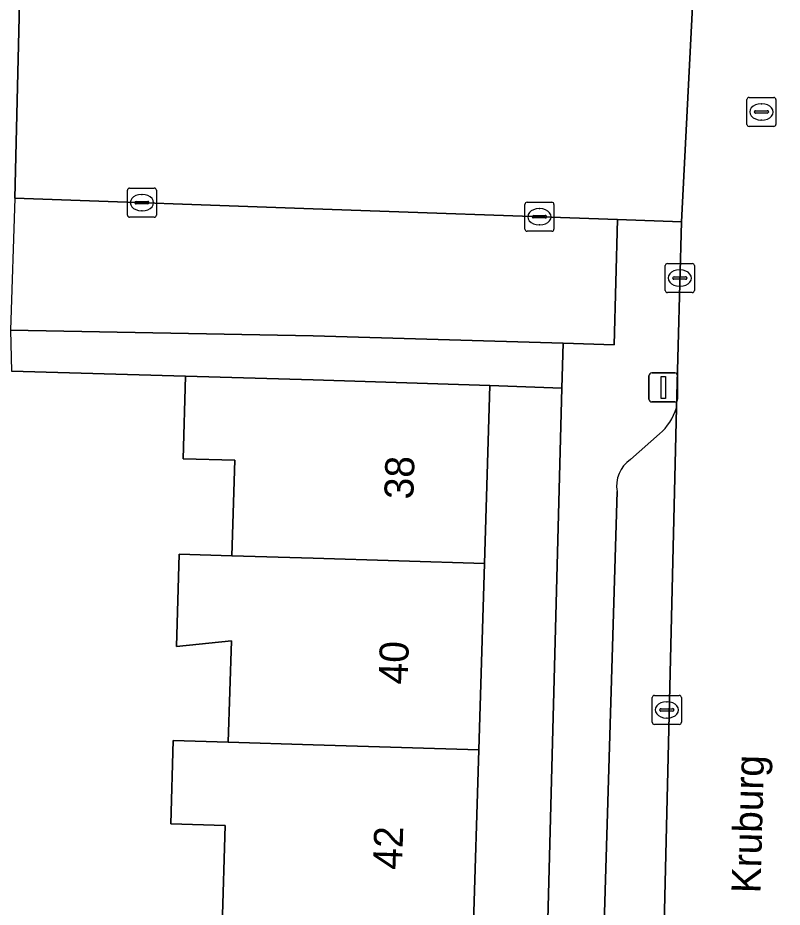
# Model space of a CAD drawing. Extents: x 162082 to 163401, y 388089 to 388636.
# Drawn here: x 162489.83 to 162516.16, y 388217.6 to 388248.21 of the extents above; entities that cross this region are included whole.
import ezdxf

# ---------------------------------------------------------------- set-up
doc = ezdxf.new("R2010")
doc.units = 0
for name, color, linetype in [('IMGEO_Erf', 7, 'Continuous'), ('IMGEO_Kolk', 7, 'Continuous'), ('IMGEO_Lichtmast', 7, 'Continuous'), ('IMGEO_Muur', 7, 'Continuous'), ('IMGEO_Openbare_ruimte_label', 7, 'Continuous'), ('IMGEO_Pand', 7, 'Continuous'), ('IMGEO_Pand_nummerreeks', 7, 'Continuous'), ('IMGEO_Parkeervlak_open', 7, 'Continuous'), ('IMGEO_Rijbaan_lokaal_open', 7, 'Continuous'), ('IMGEO_Rioolput', 7, 'Continuous'), ('IMGEO_Voetpad_open', 7, 'Continuous')]:
    doc.layers.add(name, color=color, linetype=linetype)

msp = doc.modelspace()

# ---------------------------------------------------------------- linework, layer by layer
at = {"layer": 'IMGEO_Erf'}
for points in [[(162496.862, 388216.945), (162496.967, 388220.408), (162495.096, 388220.465), (162495.183, 388223.334), (162497.078, 388223.277), (162497.184, 388226.761), (162495.292, 388226.565), (162495.389, 388229.749), (162497.205, 388229.694), (162497.305, 388232.982), (162495.523, 388233.036), (162495.61, 388235.878), (162489.614, 388236.045)], [(162507.697, 388202.352), (162508.569, 388235.464), (162506.089, 388235.56), (162505.903, 388229.429), (162505.708, 388223.014), (162505.515, 388216.682)]]:
    msp.add_lwpolyline(points, dxfattribs=at)
at = {"layer": 'IMGEO_Kolk'}
for p, q in [((162493.679, 388242.35), (162494.531, 388242.35)), ((162493.604, 388241.424), (162493.604, 388242.276)), ((162494.092, 388242.13), (162494.117, 388242.13)), ((162494.605, 388242.276), (162494.605, 388241.424)), ((162493.863, 388241.844), (162493.863, 388241.856)), ((162494.301, 388241.807), (162493.903, 388241.807)), ((162493.906, 388241.893), (162494.304, 388241.893)), ((162494.347, 388241.856), (162494.347, 388241.844)), ((162507.294, 388240.939), (162507.294, 388241.791)), ((162507.369, 388241.865), (162508.221, 388241.865)), ((162508.295, 388241.791), (162508.295, 388240.939)), ((162494.115, 388241.57), (162494.09, 388241.57)), ((162507.596, 388241.408), (162507.994, 388241.408)), ((162507.782, 388241.645), (162507.807, 388241.645)), ((162494.531, 388241.35), (162493.679, 388241.35)), ((162507.553, 388241.359), (162507.553, 388241.371)), ((162507.991, 388241.322), (162507.593, 388241.322)), ((162508.037, 388241.371), (162508.037, 388241.359)), ((162508.221, 388240.865), (162507.369, 388240.865)), ((162507.805, 388241.085), (162507.78, 388241.085)), ((162512.129, 388238.829), (162512.129, 388239.681)), ((162512.204, 388239.755), (162513.056, 388239.755)), ((162513.13, 388239.681), (162513.13, 388238.829)), ((162512.388, 388239.249), (162512.388, 388239.261)), ((162512.431, 388239.298), (162512.829, 388239.298)), ((162512.617, 388239.535), (162512.642, 388239.535)), ((162512.872, 388239.261), (162512.872, 388239.249)), ((162512.826, 388239.212), (162512.428, 388239.212)), ((162512.64, 388238.975), (162512.615, 388238.975)), ((162513.056, 388238.755), (162512.204, 388238.755)), ((162511.756, 388224.887), (162512.608, 388224.887)), ((162511.681, 388223.961), (162511.681, 388224.813)), ((162512.169, 388224.667), (162512.194, 388224.667)), ((162512.682, 388224.813), (162512.682, 388223.961)), ((162511.94, 388224.381), (162511.94, 388224.393)), ((162512.378, 388224.344), (162511.98, 388224.344)), ((162511.983, 388224.43), (162512.381, 388224.43)), ((162512.424, 388224.393), (162512.424, 388224.381)), ((162512.192, 388224.107), (162512.167, 388224.107)), ((162512.608, 388223.887), (162511.756, 388223.887))]:
    msp.add_line(p, q, dxfattribs=at)
for points in [[(162493.679, 388242.35), (162494.531, 388242.35)], [(162493.604, 388241.424), (162493.604, 388242.276)], [(162494.605, 388242.276), (162494.605, 388241.424)], [(162507.294, 388240.939), (162507.294, 388241.791)], [(162507.369, 388241.865), (162508.221, 388241.865)], [(162508.295, 388241.791), (162508.295, 388240.939)], [(162494.531, 388241.35), (162493.679, 388241.35)], [(162508.221, 388240.865), (162507.369, 388240.865)], [(162512.129, 388238.829), (162512.129, 388239.681)], [(162512.204, 388239.755), (162513.056, 388239.755)], [(162513.13, 388239.681), (162513.13, 388238.829)], [(162513.056, 388238.755), (162512.204, 388238.755)], [(162511.756, 388224.887), (162512.608, 388224.887)], [(162511.681, 388223.961), (162511.681, 388224.813)], [(162512.682, 388224.813), (162512.682, 388223.961)], [(162512.608, 388223.887), (162511.756, 388223.887)]]:
    msp.add_lwpolyline(points, dxfattribs=at)
for centre, radius, start, end in [((162493.681, 388242.274), 0.0765, 91.552, 178.448), ((162493.681, 388242.274), 0.0765, 91.552, 178.448), ((162494.529, 388242.274), 0.0765, 1.552, 88.448), ((162494.529, 388242.274), 0.0765, 1.552, 88.448), ((162493.903, 388241.853), 0.0403, 85.8775, 175.7526), ((162493.9, 388241.843), 0.0366, 178.938, 274.7102), ((162494.304, 388241.85), 0.043, 264.8664, 352.4533), ((162494.308, 388241.855), 0.0386, 1.7309, 96.639), ((162507.371, 388241.789), 0.0765, 91.552, 178.448), ((162507.371, 388241.789), 0.0765, 91.552, 178.448), ((162508.219, 388241.789), 0.0765, 1.552, 88.448), ((162508.219, 388241.789), 0.0765, 1.552, 88.448), ((162493.681, 388241.426), 0.0765, 181.552, 268.448), ((162493.681, 388241.426), 0.0765, 181.552, 268.448), ((162494.529, 388241.426), 0.0765, 271.552, 358.448), ((162494.529, 388241.426), 0.0765, 271.552, 358.448), ((162507.593, 388241.368), 0.0403, 85.8775, 175.7526), ((162507.998, 388241.37), 0.0386, 1.7309, 96.639), ((162507.59, 388241.358), 0.0366, 178.938, 274.7102), ((162507.994, 388241.365), 0.043, 264.8664, 352.4533), ((162507.371, 388240.941), 0.0765, 181.552, 268.448), ((162507.371, 388240.941), 0.0765, 181.552, 268.448), ((162508.219, 388240.941), 0.0765, 271.552, 358.448), ((162508.219, 388240.941), 0.0765, 271.552, 358.448), ((162512.206, 388239.679), 0.0765, 91.552, 178.448), ((162512.206, 388239.679), 0.0765, 91.552, 178.448), ((162513.054, 388239.679), 0.0765, 1.552, 88.448), ((162513.054, 388239.679), 0.0765, 1.552, 88.448), ((162512.428, 388239.258), 0.0403, 85.8775, 175.7526), ((162512.833, 388239.26), 0.0386, 1.7309, 96.639), ((162512.425, 388239.248), 0.0366, 178.938, 274.7102), ((162512.829, 388239.255), 0.043, 264.8664, 352.4533), ((162512.206, 388238.831), 0.0765, 181.552, 268.448), ((162512.206, 388238.831), 0.0765, 181.552, 268.448), ((162513.054, 388238.831), 0.0765, 271.552, 358.448), ((162513.054, 388238.831), 0.0765, 271.552, 358.448), ((162511.758, 388224.811), 0.0765, 91.552, 178.448), ((162511.758, 388224.811), 0.0765, 91.552, 178.448), ((162512.606, 388224.811), 0.0765, 1.552, 88.448), ((162512.606, 388224.811), 0.0765, 1.552, 88.448), ((162511.98, 388224.39), 0.0403, 85.8775, 175.7526), ((162511.977, 388224.38), 0.0366, 178.938, 274.7102), ((162512.381, 388224.387), 0.043, 264.8664, 352.4533), ((162512.385, 388224.392), 0.0386, 1.7309, 96.639), ((162511.758, 388223.963), 0.0765, 181.552, 268.448), ((162511.758, 388223.963), 0.0765, 181.552, 268.448), ((162512.606, 388223.963), 0.0765, 271.552, 358.448), ((162512.606, 388223.963), 0.0765, 271.552, 358.448)]:
    msp.add_arc(centre, radius, start, end, dxfattribs=at)
for centre, major_axis, ratio, start_param, end_param in [((162494.091, 388241.85), (-0.387, 0.002), 0.722429, 4.712389, 7.853982), ((162494.116, 388241.85), (-0.39, 0.002), 0.717154, 1.570796, 4.712389), ((162507.781, 388241.365), (-0.387, 0.002), 0.722429, 4.712389, 7.853982), ((162507.806, 388241.365), (-0.39, 0.002), 0.717154, 1.570796, 4.712389), ((162512.616, 388239.255), (-0.387, 0.002), 0.722429, 4.712389, 7.853982), ((162512.641, 388239.255), (-0.39, 0.002), 0.717154, 1.570796, 4.712389), ((162512.168, 388224.387), (-0.387, 0.002), 0.722429, 4.712389, 7.853982), ((162512.193, 388224.387), (-0.39, 0.002), 0.717154, 1.570796, 4.712389)]:
    msp.add_ellipse(centre, major_axis=major_axis, ratio=ratio, start_param=start_param, end_param=end_param, dxfattribs=at)
at = {"layer": 'IMGEO_Lichtmast'}
for p, q in [((162511.664, 388235.988), (162512.454, 388235.988)), ((162512.454, 388235.988), (162511.664, 388235.988)), ((162511.564, 388235.088), (162511.564, 388235.888)), ((162511.564, 388235.888), (162511.564, 388235.088)), ((162512.554, 388235.888), (162512.554, 388235.088)), ((162512.554, 388235.088), (162512.554, 388235.888)), ((162512.454, 388234.988), (162511.664, 388234.988)), ((162511.664, 388234.988), (162512.454, 388234.988))]:
    msp.add_line(p, q, dxfattribs=at)
msp.add_lwpolyline([(162511.984, 388235.863), (162512.134, 388235.863), (162512.134, 388235.113), (162511.984, 388235.113), (162511.984, 388235.863)], dxfattribs=at)
for centre, start, end in [((162511.664, 388235.888), 90, 180), ((162511.664, 388235.888), 90, 180), ((162512.454, 388235.888), 0, 90), ((162512.454, 388235.888), 360, 90), ((162511.664, 388235.088), 180, 270), ((162511.664, 388235.088), 180, 270), ((162512.454, 388235.088), 270, 0), ((162512.454, 388235.088), 270, 0)]:
    msp.add_arc(centre, 0.1, start, end, dxfattribs=at)
at = {"layer": 'IMGEO_Muur'}
msp.add_lwpolyline([(162495.61, 388235.878), (162489.614, 388236.045)], dxfattribs=at)
at = {"layer": 'IMGEO_Pand'}
for points in [[(162505.903, 388229.429), (162506.089, 388235.56), (162500, 388235.745), (162495.61, 388235.878), (162495.523, 388233.036), (162497.305, 388232.982), (162497.205, 388229.694), (162500, 388229.609)], [(162505.903, 388229.429), (162500, 388229.609), (162497.205, 388229.694), (162495.389, 388229.749), (162495.292, 388226.565), (162497.184, 388226.761), (162497.078, 388223.277), (162500, 388223.188), (162505.708, 388223.014)], [(162496.862, 388216.945), (162500, 388216.85), (162505.515, 388216.682), (162505.708, 388223.014), (162500, 388223.188), (162497.078, 388223.277), (162495.183, 388223.334), (162495.096, 388220.465), (162496.967, 388220.408)]]:
    msp.add_lwpolyline(points, close=True, dxfattribs=at)
at = {"layer": 'IMGEO_Parkeervlak_open'}
msp.add_lwpolyline([(162510.478, 388241.271), (162500, 388241.642), (162489.731, 388242.005), (162489.578, 388237.459), (162500, 388237.268), (162508.61, 388237.013), (162510.371, 388236.961)], close=True, dxfattribs=at)
for points in [[(162511.796, 388204.501), (162512.513, 388234.788)], [(162511.928, 388233.887), (162510.925, 388233.01)], [(162510.468, 388231.904), (162509.733, 388207.472)]]:
    msp.add_lwpolyline(points, dxfattribs=at)
for centre, radius, start, end in [((162510.675, 388235.341), 1.919, 310.7525, 343.2579), ((162511.575, 388232.094), 1.123, 125.3652, 189.7339)]:
    msp.add_arc(centre, radius, start, end, dxfattribs=at)
at = {"layer": 'IMGEO_Rijbaan_lokaal_open'}
for points in [[(162520.97, 388251.082), (162523.708, 388250.998), (162523.949, 388263.251), (162523.951, 388263.357), (162520.756, 388263.421), (162517.642, 388263.483), (162517.379, 388256.082), (162515.88, 388256.099), (162515.857, 388256.099), (162515.778, 388251.974), (162513.143, 388251.993), (162513.096, 388250), (162513.064, 388248.609), (162512.682, 388241.193), (162512.513, 388234.788), (162511.796, 388204.501), (162511.775, 388202.228), (162511.765, 388201.183)], [(162489.731, 388242.005), (162489.895, 388249.212), (162489.916, 388250), (162489.936, 388250.727), (162488.199, 388250.773)]]:
    msp.add_lwpolyline(points, dxfattribs=at)
msp.add_lwpolyline([(162513.064, 388248.609), (162510.993, 388248.648), (162507.979, 388248.729), (162504.965, 388248.809), (162501.951, 388248.89), (162500, 388248.942), (162498.937, 388248.97), (162495.923, 388249.051), (162492.909, 388249.131), (162489.895, 388249.212), (162489.731, 388242.005), (162500, 388241.642), (162510.478, 388241.271), (162512.682, 388241.193)], close=True, dxfattribs=at)
at = {"layer": 'IMGEO_Rioolput'}
for p, q in [((162514.939, 388244.546), (162514.939, 388245.398)), ((162515.014, 388245.472), (162515.866, 388245.472)), ((162515.94, 388245.398), (162515.94, 388244.546)), ((162515.427, 388245.252), (162515.452, 388245.252)), ((162515.198, 388244.966), (162515.198, 388244.978)), ((162515.636, 388244.929), (162515.238, 388244.929)), ((162515.241, 388245.015), (162515.639, 388245.015)), ((162515.682, 388244.978), (162515.682, 388244.966)), ((162515.866, 388244.472), (162515.014, 388244.472)), ((162515.45, 388244.692), (162515.425, 388244.692))]:
    msp.add_line(p, q, dxfattribs=at)
for points in [[(162514.939, 388244.546), (162514.939, 388245.398)], [(162515.014, 388245.472), (162515.866, 388245.472)], [(162515.94, 388245.398), (162515.94, 388244.546)], [(162515.866, 388244.472), (162515.014, 388244.472)]]:
    msp.add_lwpolyline(points, dxfattribs=at)
for centre, radius, start, end in [((162515.016, 388245.396), 0.0765, 91.552, 178.448), ((162515.016, 388245.396), 0.0765, 91.552, 178.448), ((162515.864, 388245.396), 0.0765, 1.552, 88.448), ((162515.864, 388245.396), 0.0765, 1.552, 88.448), ((162515.238, 388244.975), 0.0403, 85.8775, 175.7526), ((162515.235, 388244.965), 0.0366, 178.938, 274.7102), ((162515.639, 388244.972), 0.043, 264.8664, 352.4533), ((162515.643, 388244.977), 0.0386, 1.7309, 96.639), ((162515.016, 388244.548), 0.0765, 181.552, 268.448), ((162515.016, 388244.548), 0.0765, 181.552, 268.448), ((162515.864, 388244.548), 0.0765, 271.552, 358.448), ((162515.864, 388244.548), 0.0765, 271.552, 358.448)]:
    msp.add_arc(centre, radius, start, end, dxfattribs=at)
for centre, major_axis, ratio, start_param, end_param in [((162515.426, 388244.972), (-0.387, 0.002), 0.722429, 4.712389, 7.853982), ((162515.451, 388244.972), (-0.39, 0.002), 0.717154, 1.570796, 4.712389)]:
    msp.add_ellipse(centre, major_axis=major_axis, ratio=ratio, start_param=start_param, end_param=end_param, dxfattribs=at)
at = {"layer": 'IMGEO_Voetpad_open'}
for points in [[(162512.513, 388234.788), (162512.682, 388241.193), (162510.478, 388241.271), (162510.371, 388236.961), (162508.61, 388237.013), (162508.569, 388235.464), (162507.697, 388202.352), (162511.775, 388202.228), (162511.796, 388204.501)], [(162510.925, 388233.01), (162511.928, 388233.887)], [(162509.733, 388207.472), (162510.468, 388231.904)]]:
    msp.add_lwpolyline(points, dxfattribs=at)
msp.add_lwpolyline([(162508.61, 388237.013), (162500, 388237.268), (162489.578, 388237.459), (162489.614, 388236.045), (162495.61, 388235.878), (162500, 388235.745), (162506.089, 388235.56), (162508.569, 388235.464)], close=True, dxfattribs=at)
for centre, radius, start, end in [((162510.675, 388235.341), 1.919, 310.7525, 343.2579), ((162511.575, 388232.094), 1.123, 125.3652, 189.7339)]:
    msp.add_arc(centre, radius, start, end, dxfattribs=at)

# ---------------------------------------------------------------- texts
at = {"layer": 'IMGEO_Openbare_ruimte_label'}
msp.add_text('Kruburg', height=1, rotation=88.4534, dxfattribs=at).set_placement((162515.404, 388218.067))
at = {"layer": 'IMGEO_Pand_nummerreeks'}
for s, p in [('38', (162503.448, 388231.627)), ('40', (162503.254, 388225.254)), ('42', (162503.06, 388218.876))]:
    msp.add_text(s, height=1, rotation=88.2599, dxfattribs=at).set_placement(p)

doc.saveas('drawing.dxf')
